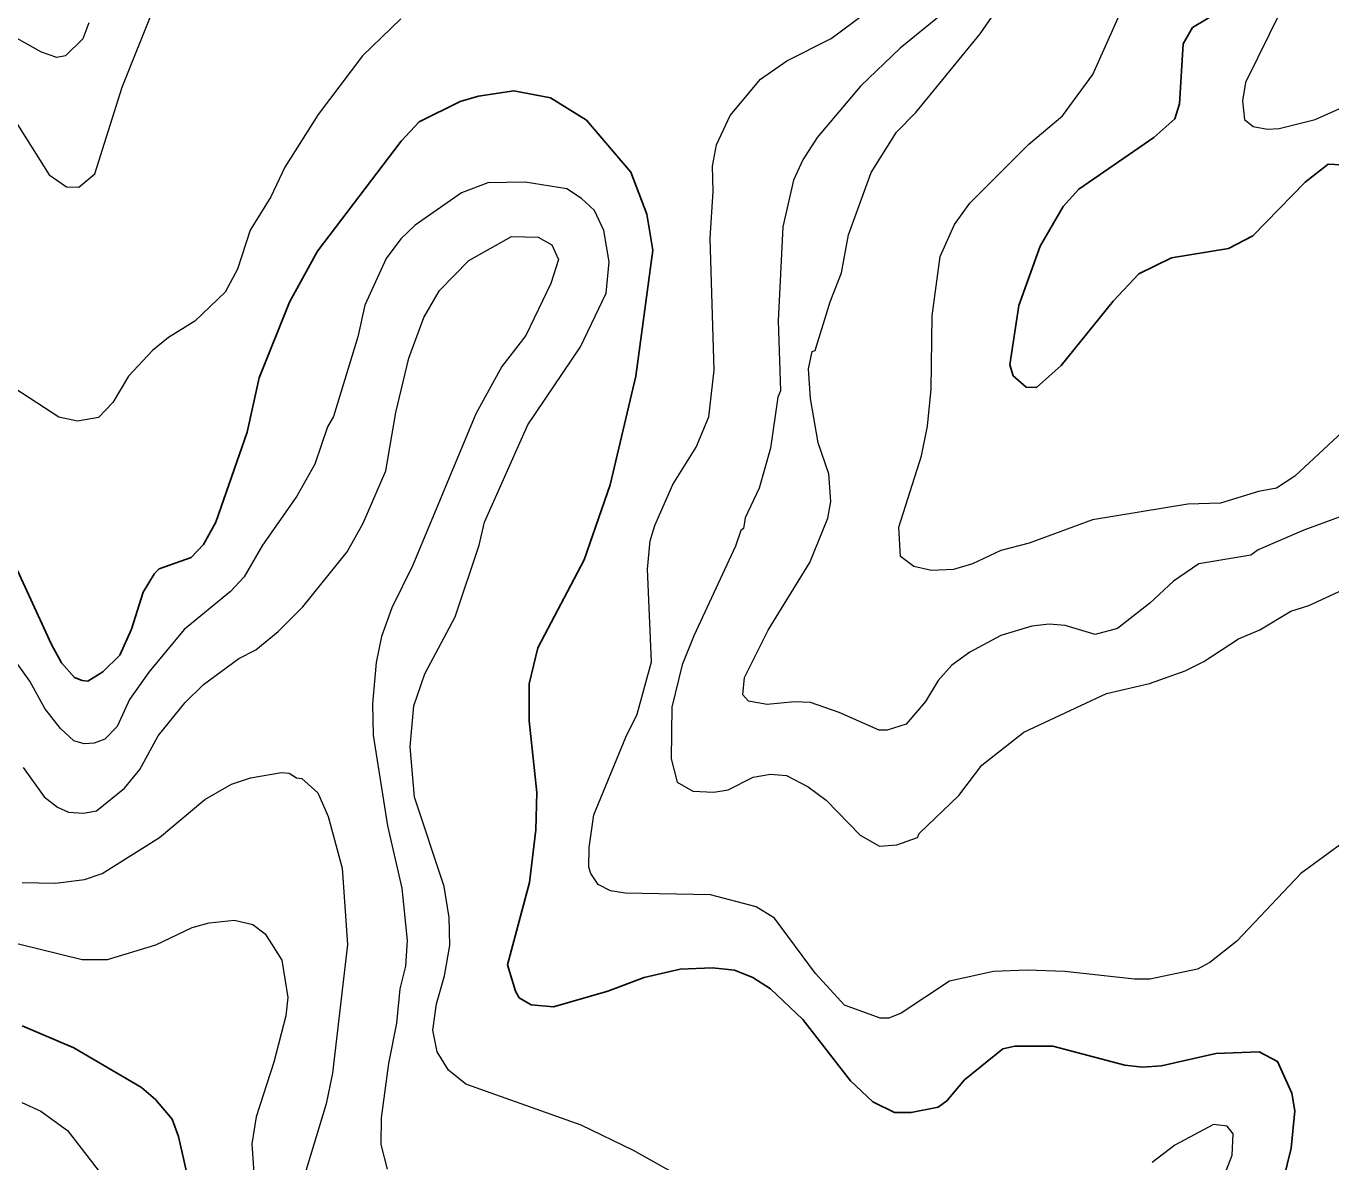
# Model space of a CAD drawing. Extents: x 598.3 to 623.2, y 6902.2 to 6930.1.
# Drawn here: x 613.12 to 614.52, y 6911.889 to 6913.109 of the extents above; entities that cross this region are included whole.
import ezdxf

# ---------------------------------------------------------------- set-up
doc = ezdxf.new("R2010")
doc.units = 0
doc.header["$LTSCALE"] = 0.032
doc.layers.add('1', color=7, linetype='Continuous', lineweight=25)
doc.layers.add('2', color=7, linetype='Continuous', lineweight=13)

msp = doc.modelspace()

# ---------------------------------------------------------------- linework, layer by layer
at = {"layer": '1'}
for points in [[(614.5313, 6912.9598), (614.517, 6912.9607), (614.4924, 6912.9413), (614.4359, 6912.8838), (614.4098, 6912.8702), (614.3489, 6912.8602), (614.3138, 6912.8427), (614.286, 6912.8134), (614.2302, 6912.7446), (614.2039, 6912.7207), (614.1927, 6912.7213), (614.1788, 6912.7335), (614.1752, 6912.7452), (614.1849, 6912.8088), (614.208, 6912.8726), (614.2325, 6912.9152), (614.2494, 6912.9338), (614.3299, 6912.9894), (614.3522, 6913.0091), (614.3572, 6913.0255), (614.3612, 6913.0899), (614.3713, 6913.1073), (614.4181, 6913.1351)], [(613.1103, 6912.5243), (613.1468, 6912.445), (613.1575, 6912.4251), (613.1716, 6912.4094), (613.1795, 6912.4063), (613.1859, 6912.4056), (613.2019, 6912.4156), (613.2201, 6912.4336), (613.2327, 6912.4614), (613.2452, 6912.5012), (613.2574, 6912.5212), (613.2623, 6912.5261), (613.2968, 6912.5383), (613.31, 6912.5522), (613.323, 6912.5761), (613.3568, 6912.6728), (613.3698, 6912.7311), (613.4023, 6912.8124), (613.4322, 6912.8671), (613.5221, 6912.9852), (613.5415, 6913.0062), (613.5853, 6913.028), (613.6051, 6913.0337), (613.643, 6913.0392), (613.6824, 6913.0318), (613.7208, 6913.0079), (613.7685, 6912.952), (613.7858, 6912.907), (613.7922, 6912.8681), (613.7738, 6912.7331), (613.7462, 6912.6162), (613.7184, 6912.5359), (613.6686, 6912.4413), (613.6595, 6912.4025), (613.6595, 6912.363), (613.6675, 6912.2859), (613.6667, 6912.246), (613.6596, 6912.1892), (613.6361, 6912.1008), (613.6447, 6912.0726), (613.6488, 6912.0657), (613.6615, 6912.0581), (613.6857, 6912.0558), (613.744, 6912.0728), (613.7828, 6912.0873), (613.8214, 6912.0962), (613.8563, 6912.0979), (613.8797, 6912.0954), (613.8994, 6912.0872), (613.9183, 6912.0753), (613.9531, 6912.0422), (614.0043, 6911.9764), (614.0282, 6911.954), (614.0514, 6911.9425), (614.0694, 6911.9425), (614.0984, 6911.9482), (614.1076, 6911.955), (614.1267, 6911.9774), (614.1676, 6912.0109), (614.1805, 6912.0136), (614.2213, 6912.0136), (614.2987, 6911.9934), (614.3177, 6911.991), (614.3381, 6911.9926), (614.3964, 6912.0056), (614.4428, 6912.0077), (614.4627, 6911.9972), (614.478, 6911.9631), (614.4811, 6911.9443), (614.4772, 6911.9042), (614.4275, 6911.7008)], [(613.1152, 6912.0356), (613.1708, 6912.0119), (613.2432, 6911.9693), (613.2584, 6911.9564), (613.2761, 6911.9352), (613.283, 6911.9165), (613.2952, 6911.863)]]:
    msp.add_lwpolyline(points, dxfattribs=at)
at = {"layer": '2'}
for points in [[(614.5377, 6912.6783), (614.4813, 6912.6258), (614.4615, 6912.6129), (614.4421, 6912.6093), (614.4013, 6912.5965), (614.3664, 6912.5956), (614.264, 6912.5788), (614.196, 6912.5537), (614.1656, 6912.5458), (614.1353, 6912.5315), (614.1147, 6912.5253), (614.0911, 6912.5245), (614.0721, 6912.5285), (614.0578, 6912.5393), (614.0562, 6912.5708), (614.0803, 6912.6476), (614.0869, 6912.6793), (614.0909, 6912.7189), (614.0918, 6912.7978), (614.1005, 6912.8614), (614.116, 6912.896), (614.1322, 6912.9186), (614.1955, 6912.9819), (614.2318, 6913.0126), (614.2643, 6913.0569), (614.311, 6913.1613)], [(613.1059, 6913.01), (613.1443, 6912.949), (613.163, 6912.9364), (613.176, 6912.936), (613.1932, 6912.9503), (613.2225, 6913.0433), (613.2566, 6913.1281)], [(614.1579, 6912.0937), (614.1104, 6912.0836), (614.0586, 6912.049), (614.0454, 6912.0437), (614.0362, 6912.0436), (613.9978, 6912.0576), (613.9666, 6912.0917), (613.9226, 6912.1512), (613.9029, 6912.1631), (613.8541, 6912.1763), (613.7626, 6912.178), (613.7467, 6912.1804), (613.7336, 6912.1871), (613.7255, 6912.1989), (613.7235, 6912.2059), (613.7238, 6912.227), (613.7289, 6912.262), (613.763, 6912.3453), (613.7753, 6912.3701), (613.7906, 6912.4262), (613.7865, 6912.5256), (613.7891, 6912.5563), (613.7941, 6912.5728), (613.8136, 6912.6168), (613.8386, 6912.6568), (613.8522, 6912.6893), (613.8579, 6912.7393), (613.8537, 6912.881), (613.857, 6912.9311), (613.8563, 6912.9585), (613.8604, 6912.9814), (613.8753, 6913.0128), (613.9076, 6913.0518), (613.9361, 6913.0715), (613.9836, 6913.0956), (614.0309, 6913.1305)], [(614.1171, 6913.1333), (614.0577, 6913.0853), (614.0151, 6913.0443), (613.9685, 6912.9891), (613.9532, 6912.9654), (613.9431, 6912.9435), (613.9318, 6912.8933), (613.9266, 6912.7923), (613.929, 6912.7173), (613.9262, 6912.7105), (613.9184, 6912.6558), (613.9063, 6912.6126), (613.8911, 6912.581), (613.8895, 6912.5694), (613.8866, 6912.5673), (613.881, 6912.5505), (613.836, 6912.4543), (613.8237, 6912.423), (613.8124, 6912.3776), (613.8117, 6912.3222), (613.8182, 6912.2971), (613.8349, 6912.2875), (613.8576, 6912.2865), (613.8731, 6912.2889), (613.8999, 6912.3026), (613.9183, 6912.3058), (613.9355, 6912.3042), (613.959, 6912.292), (613.9782, 6912.2777), (614.0148, 6912.2403), (614.0355, 6912.2282), (614.0539, 6912.2297), (614.0762, 6912.2378), (614.0781, 6912.2419), (614.1207, 6912.2829), (614.1452, 6912.3155), (614.1902, 6912.3506), (614.2789, 6912.3922), (614.3252, 6912.403), (614.3635, 6912.4166), (614.3835, 6912.4266), (614.4207, 6912.4509), (614.4434, 6912.4606), (614.4769, 6912.4806), (614.496, 6912.4869)], [(613.9664, 6912.7604), (613.9824, 6912.8128), (613.9946, 6912.8441), (614.002, 6912.8849), (614.0264, 6912.9516), (614.0536, 6912.9951), (614.0744, 6913.0161), (614.1434, 6913.1005), (614.1678, 6913.1356)], [(614.4666, 6913.1261), (614.4283, 6913.0482), (614.4249, 6913.0287), (614.427, 6913.0087), (614.4363, 6913.0011), (614.4517, 6912.9981), (614.4644, 6912.9988), (614.5028, 6913.0084), (614.5752, 6913.0406), (614.5979, 6913.048), (614.6274, 6913.0522), (614.6468, 6913.049), (614.6653, 6913.0521), (614.6895, 6913.0631), (614.7004, 6913.0778), (614.7198, 6913.0943), (614.7558, 6913.1119)], [(613.5215, 6913.1166), (613.4805, 6913.077), (613.4328, 6913.0141), (613.3971, 6912.9573), (613.3821, 6912.9256), (613.3601, 6912.8898), (613.3465, 6912.8477), (613.3333, 6912.8233), (613.3007, 6912.7921), (613.2723, 6912.7744), (613.2551, 6912.7604), (613.2295, 6912.733), (613.2125, 6912.7047), (613.1973, 6912.6885), (613.1745, 6912.6847), (613.1548, 6912.6889), (613.0753, 6912.7404)], [(613.187, 6913.1122), (613.1803, 6913.0951), (613.1617, 6913.077), (613.1526, 6913.075), (613.136, 6913.0808), (613.1033, 6913.0991)], [(613.8357, 6911.8656), (613.7715, 6911.9018), (613.7152, 6911.929), (613.5914, 6911.9728), (613.5728, 6911.9878), (613.5606, 6912.0076), (613.556, 6912.0308), (613.56, 6912.0592), (613.5687, 6912.0892), (613.5744, 6912.1219), (613.5736, 6912.1518), (613.5681, 6912.185), (613.5364, 6912.281), (613.5316, 6912.3349), (613.5356, 6912.3792), (613.5476, 6912.4133), (613.5799, 6912.4745), (613.6057, 6912.5517), (613.6113, 6912.5764), (613.658, 6912.6809), (613.7144, 6912.7646), (613.7421, 6912.8221), (613.7453, 6912.8558), (613.7396, 6912.8895), (613.7296, 6912.9107), (613.7156, 6912.9238), (613.6997, 6912.934), (613.6552, 6912.9412), (613.6152, 6912.9405), (613.5867, 6912.9299), (613.5372, 6912.895), (613.5216, 6912.8804), (613.5059, 6912.8593), (613.4831, 6912.8092), (613.4754, 6912.7751), (613.4494, 6912.6897), (613.4431, 6912.6785), (613.4295, 6912.6385), (613.41, 6912.6043), (613.3731, 6912.5514), (613.3535, 6912.5175), (613.3389, 6912.5017), (613.2892, 6912.4609), (613.2514, 6912.4151), (613.2305, 6912.3859), (613.2174, 6912.357), (613.204, 6912.3433), (613.1926, 6912.339), (613.1817, 6912.3383), (613.1709, 6912.3414), (613.1566, 6912.3546)], [(613.2417, 6912.3108), (613.2611, 6912.3469), (613.2903, 6912.3827), (613.3099, 6912.4021), (613.3478, 6912.4297), (613.3662, 6912.4393), (613.39, 6912.4589), (613.4165, 6912.4853), (613.4642, 6912.5444), (613.4812, 6912.5752), (613.5054, 6912.6315), (613.5163, 6912.6939), (613.5304, 6912.7523), (613.5462, 6912.7959), (613.5633, 6912.825), (613.5946, 6912.857), (613.6406, 6912.8831), (613.669, 6912.8823), (613.6839, 6912.8739), (613.6909, 6912.8584), (613.6828, 6912.8326), (613.6557, 6912.7767), (613.63, 6912.7433), (613.6023, 6912.6926), (613.5347, 6912.5299), (613.5119, 6912.4842), (613.501, 6912.4534), (613.4952, 6912.4254), (613.4911, 6912.3811), (613.4919, 6912.3474), (613.5073, 6912.2503), (613.5227, 6912.1833), (613.5284, 6912.127), (613.5268, 6912.0997), (613.5207, 6912.0753), (613.5171, 6912.0382), (613.5083, 6911.9952), (613.5007, 6911.9366), (613.5001, 6911.9081), (613.5069, 6911.8816)], [(614.5638, 6912.5944), (614.4909, 6912.5677), (614.4417, 6912.5465), (614.434, 6912.5407), (614.378, 6912.5314), (614.3508, 6912.5128), (614.3256, 6912.4893), (614.2907, 6912.4619), (614.2667, 6912.4557), (614.2348, 6912.4652), (614.2175, 6912.4669), (614.1989, 6912.4646), (614.1655, 6912.4547), (614.1325, 6912.4365), (614.1131, 6912.4226), (614.0984, 6912.4064), (614.0846, 6912.3836), (614.064, 6912.3593), (614.0435, 6912.3529), (614.0349, 6912.3529), (613.9922, 6912.3718), (613.9612, 6912.3826), (613.9442, 6912.3835), (613.9149, 6912.3804), (613.8947, 6912.3842), (613.8886, 6912.3909), (613.8906, 6912.4096), (613.916, 6912.4602), (613.9605, 6912.5331), (613.9801, 6912.5806), (613.9833, 6912.5984), (613.9809, 6912.6283), (613.9695, 6912.6615), (613.9613, 6912.7091), (613.9591, 6912.7408), (613.9631, 6912.7596), (613.9664, 6912.7604)], [(614.496, 6912.4869), (614.5513, 6912.5121)], [(613.1566, 6912.3546), (613.1396, 6912.3761), (613.1235, 6912.4057), (613.1056, 6912.4307)], [(613.1165, 6912.3129), (613.139, 6912.2815), (613.1533, 6912.2704), (613.1651, 6912.2648), (613.1811, 6912.2638), (613.1951, 6912.2664), (613.2252, 6912.2908), (613.2417, 6912.3108)], [(613.1153, 6912.1893), (613.1512, 6912.1886), (613.1822, 6912.1926), (613.2011, 6912.1989), (613.2626, 6912.2377), (613.3115, 6912.2783), (613.34, 6912.2951), (613.3603, 6912.3019), (613.3937, 6912.3074), (613.402, 6912.3066), (613.4096, 6912.3018), (613.4153, 6912.3011), (613.4327, 6912.2856), (613.4437, 6912.2603), (613.4587, 6912.2049), (613.4644, 6912.1227), (613.4482, 6911.9845), (613.4416, 6911.9516), (613.4174, 6911.8728)], [(614.5315, 6912.2312), (614.4876, 6912.199), (614.419, 6912.1263), (614.3898, 6912.1036), (614.3765, 6912.0962), (614.3255, 6912.0857), (614.3091, 6912.0856), (614.2342, 6912.0937), (614.1937, 6912.0953), (614.1579, 6912.0937)], [(613.089, 6912.129), (613.1796, 6912.1066), (613.2069, 6912.1066), (613.2586, 6912.1223), (613.2978, 6912.1411), (613.3158, 6912.1462), (613.3432, 6912.1489), (613.3629, 6912.1444), (613.376, 6912.1342), (613.3939, 6912.1059), (613.4004, 6912.066), (613.3981, 6912.0463), (613.3852, 6911.9964), (613.3665, 6911.9378), (613.3616, 6911.9087), (613.3672, 6911.8313)], [(613.115, 6911.9531), (613.1352, 6911.9439), (613.1639, 6911.923), (613.2031, 6911.8726)], [(614.4011, 6911.8633), (614.4138, 6911.8965), (614.4148, 6911.9194), (614.4086, 6911.9279), (614.3937, 6911.9294), (614.3524, 6911.9075), (614.3279, 6911.8888)]]:
    msp.add_lwpolyline(points, dxfattribs=at)

doc.saveas('drawing.dxf')
